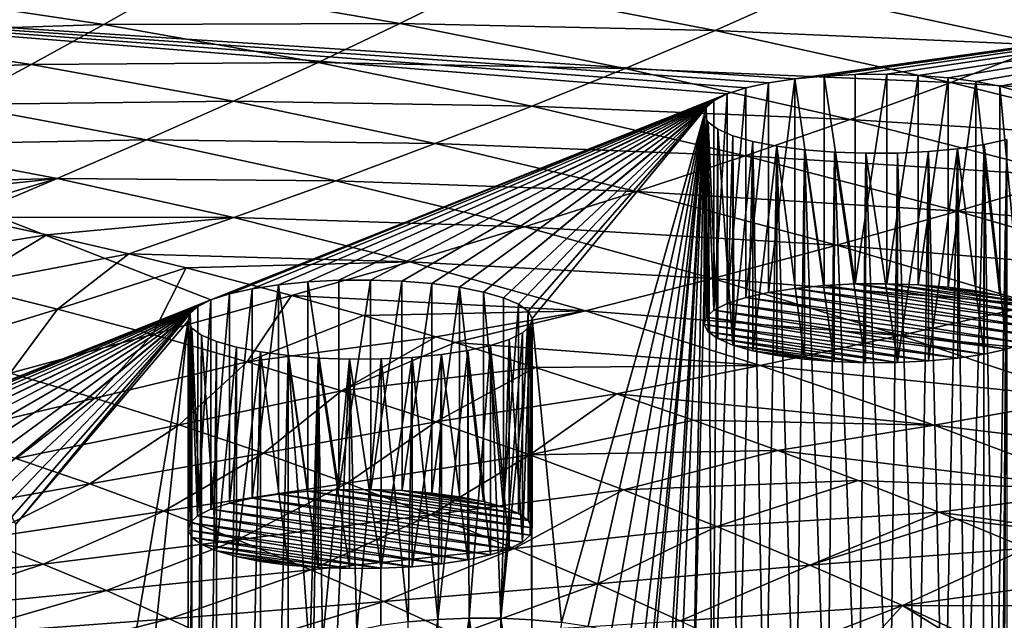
# Model space of a CAD drawing. Header units: metres. Extents: x -150 to 310, y -128 to 84.
# Tile 443 of 465: x 264 to 275, y 25 to 32. Entities that reach past the tile are written whole.
import ezdxf

# ---------------------------------------------------------------- set-up
doc = ezdxf.new("R2010")
doc.units = ezdxf.units.M
doc.layers.add('solid_26009703_SW0001_01', color=7, linetype='CONTINUOUS')

msp = doc.modelspace()

# ---------------------------------------------------------------- linework, layer by layer
at = {"layer": 'solid_26009703_SW0001_01'}
for points in [[(273.054352, 31.368559, 153.309128), (257.010559, 32.41946, 148.86351), (285.633423, 33.142666, 145.804123)], [(273.394135, 31.401554, 153.16954), (273.054352, 31.368559, 153.309128), (285.633423, 33.142666, 145.804123)], [(273.753357, 31.419693, 153.092819), (273.394135, 31.401554, 153.16954), (285.633423, 33.142666, 145.804123)], [(274.123444, 31.422354, 153.081558), (273.753357, 31.419693, 153.092819), (285.633423, 33.142666, 145.804123)], [(274.487549, 31.409288, 153.136826), (274.123444, 31.422354, 153.081558), (285.633423, 33.142666, 145.804123)], [(274.835052, 31.381189, 153.255692), (274.487549, 31.409288, 153.136826), (285.633423, 33.142666, 145.804123)], [(275.156219, 31.338531, 153.436157), (274.835052, 31.381189, 153.255692), (285.633423, 33.142666, 145.804123)], [(275.43576, 31.28335, 153.669586), (275.156219, 31.338531, 153.436157), (285.633423, 33.142666, 145.804123)], [(275.666992, 31.217337, 153.948837), (275.43576, 31.28335, 153.669586), (285.633423, 33.142666, 145.804123)], [(257.010559, 32.41946, 148.86351), (266.267944, 28.802444, 164.164551), (260.267944, 26.411697, 174.278122)], [(272.267944, 31.193192, 154.05098), (266.267944, 28.802444, 164.164551), (257.010559, 32.41946, 148.86351)], [(272.483063, 31.262924, 153.755997), (272.267944, 31.193192, 154.05098), (257.010559, 32.41946, 148.86351)], [(272.746033, 31.321512, 153.508148), (272.483063, 31.262924, 153.755997), (257.010559, 32.41946, 148.86351)], [(273.054352, 31.368559, 153.309128), (272.746033, 31.321512, 153.508148), (257.010559, 32.41946, 148.86351)], [(265.022461, 32.001484, 237.449966), (265.837128, 32.465992, 236.114975), (262.526398, 32.374981, 236.767075)], [(268.463135, 32.012627, 236.931702), (265.837128, 32.465992, 236.114975), (265.022461, 32.001484, 237.449966)], [(268.463135, 32.012627, 236.931702), (269.37616, 32.466129, 235.5793), (265.837128, 32.465992, 236.114975)], [(272.125549, 31.931477, 236.525192), (269.37616, 32.466129, 235.5793), (268.463135, 32.012627, 236.931702)], [(272.125549, 31.931477, 236.525192), (273.122009, 32.376514, 235.142822), (269.37616, 32.466129, 235.5793)], [(265.022461, 32.001484, 237.449966), (262.526398, 32.374981, 236.767075), (261.823486, 31.897568, 238.094955)], [(275.987549, 31.759869, 236.210495), (273.122009, 32.376514, 235.142822), (272.125549, 31.931477, 236.525192)], [(275.987549, 31.759869, 236.210495), (277.050964, 32.199566, 234.783569), (273.122009, 32.376514, 235.142822)], [(264.179352, 31.536108, 238.763916), (265.022461, 32.001484, 237.449966), (261.823486, 31.897568, 238.094955)], [(267.513184, 31.560324, 238.257095), (265.022461, 32.001484, 237.449966), (264.179352, 31.536108, 238.763916)], [(267.513184, 31.560324, 238.257095), (268.463135, 32.012627, 236.931702), (265.022461, 32.001484, 237.449966)], [(271.082672, 31.489822, 237.87413), (268.463135, 32.012627, 236.931702), (267.513184, 31.560324, 238.257095)], [(271.082672, 31.489822, 237.87413), (272.125549, 31.931477, 236.525192), (268.463135, 32.012627, 236.931702)], [(274.867188, 31.325829, 237.59726), (272.125549, 31.931477, 236.525192), (271.082672, 31.489822, 237.87413)], [(274.867188, 31.325829, 237.59726), (275.987549, 31.759869, 236.210495), (272.125549, 31.931477, 236.525192)], [(264.179352, 31.536108, 238.763916), (261.823486, 31.897568, 238.094955), (261.099487, 31.417391, 239.407166)], [(278.844086, 31.070845, 237.403809), (275.987549, 31.759869, 236.210495), (274.867188, 31.325829, 237.59726)], [(263.310944, 31.069735, 240.056183), (264.179352, 31.536108, 238.763916), (261.099487, 31.417391, 239.407166)], [(266.53009, 31.109161, 239.554581), (264.179352, 31.536108, 238.763916), (263.310944, 31.069735, 240.056183)], [(266.53009, 31.109161, 239.554581), (267.513184, 31.560324, 238.257095), (264.179352, 31.536108, 238.763916)], [(269.99765, 31.05159, 239.188461), (267.513184, 31.560324, 238.257095), (266.53009, 31.109161, 239.554581)], [(269.99765, 31.05159, 239.188461), (271.082672, 31.489822, 237.87413), (267.513184, 31.560324, 238.257095)], [(273.694733, 30.897585, 238.942291), (271.082672, 31.489822, 237.87413), (269.99765, 31.05159, 239.188461)], [(273.694733, 30.897585, 238.942291), (274.867188, 31.325829, 237.59726), (271.082672, 31.489822, 237.87413)], [(272.746033, 28.888573, 152.932999), (272.746033, 31.321512, 153.508148), (273.054352, 31.368559, 153.309128)], [(272.746033, 28.888573, 152.932999), (273.054352, 31.368559, 153.309128), (273.054077, 28.935577, 152.734146)], [(273.054077, 28.935577, 152.734146), (273.054352, 31.368559, 153.309128), (273.393707, 28.96858, 152.594543)], [(273.393707, 28.96858, 152.594543), (273.054352, 31.368559, 153.309128), (273.394135, 31.401554, 153.16954)], [(273.393707, 28.96858, 152.594543), (273.394135, 31.401554, 153.16954), (273.753174, 28.986731, 152.517761)], [(273.753174, 28.986731, 152.517761), (273.394135, 31.401554, 153.16954), (273.753357, 31.419693, 153.092819)], [(273.753174, 28.986731, 152.517761), (273.753357, 31.419693, 153.092819), (274.123444, 31.422354, 153.081558)], [(273.753174, 28.986731, 152.517761), (274.123444, 31.422354, 153.081558), (274.124023, 28.989393, 152.5065)], [(274.124023, 28.989393, 152.5065), (274.123444, 31.422354, 153.081558), (274.487549, 31.409288, 153.136826)], [(274.124023, 28.989393, 152.5065), (274.487549, 31.409288, 153.136826), (274.488281, 28.976299, 152.561874)], [(274.488281, 28.976299, 152.561874), (274.487549, 31.409288, 153.136826), (274.835052, 31.381189, 153.255692)], [(274.488281, 28.976299, 152.561874), (274.835052, 31.381189, 153.255692), (274.835449, 28.948208, 152.68071)], [(274.835449, 28.948208, 152.68071), (274.835052, 31.381189, 153.255692), (275.156219, 31.338531, 153.436157)], [(272.267944, 28.760244, 153.475861), (272.267944, 31.193192, 154.05098), (272.483063, 31.262924, 153.755997)], [(272.267944, 28.760244, 153.475861), (272.483063, 31.262924, 153.755997), (272.483185, 28.829998, 153.180786)], [(272.483185, 28.829998, 153.180786), (272.483063, 31.262924, 153.755997), (272.746033, 31.321512, 153.508148)], [(272.483185, 28.829998, 153.180786), (272.746033, 31.321512, 153.508148), (272.746033, 28.888573, 152.932999)], [(277.600128, 30.649075, 238.795471), (274.867188, 31.325829, 237.59726), (273.694733, 30.897585, 238.942291)], [(274.835449, 28.948208, 152.68071), (275.156219, 31.338531, 153.436157), (275.155914, 28.905643, 152.860779)], [(277.600128, 30.649075, 238.795471), (278.844086, 31.070845, 237.403809), (274.867188, 31.325829, 237.59726)], [(275.155914, 28.905643, 152.860779), (275.156219, 31.338531, 153.436157), (275.435242, 28.850525, 153.093948)], [(275.435242, 28.850525, 153.093948), (275.156219, 31.338531, 153.436157), (275.43576, 31.28335, 153.669586)], [(275.435242, 28.850525, 153.093948), (275.43576, 31.28335, 153.669586), (275.666656, 28.7845, 153.373245)], [(275.666656, 28.7845, 153.373245), (275.43576, 31.28335, 153.669586), (275.666992, 31.217337, 153.948837)], [(272.267944, 31.193192, 154.05098), (266.483063, 28.872177, 163.869568), (266.267944, 28.802444, 164.164551)], [(272.267944, 31.193192, 154.05098), (266.746033, 28.930765, 163.621719), (266.483063, 28.872177, 163.869568)], [(272.267944, 31.193192, 154.05098), (267.054352, 28.977812, 163.422699), (266.746033, 28.930765, 163.621719)], [(272.267944, 31.193192, 154.05098), (267.394135, 29.010807, 163.283112), (267.054352, 28.977812, 163.422699)], [(272.267944, 31.193192, 154.05098), (267.753357, 29.028946, 163.20639), (267.394135, 29.010807, 163.283112)], [(272.267944, 31.193192, 154.05098), (272.113007, 31.115467, 154.379776), (267.753357, 29.028946, 163.20639)], [(272.112976, 28.682487, 153.804794), (272.113007, 31.115467, 154.379776), (272.267944, 31.193192, 154.05098)], [(272.112976, 28.682487, 153.804794), (272.267944, 31.193192, 154.05098), (272.267944, 28.760244, 153.475861)], [(265.517517, 30.659088, 240.823257), (263.310944, 31.069735, 240.056183), (262.420502, 30.602224, 241.326096)], [(265.517517, 30.659088, 240.823257), (266.53009, 31.109161, 239.554581), (263.310944, 31.069735, 240.056183)], [(268.874786, 30.616812, 240.466949), (266.53009, 31.109161, 239.554581), (265.517517, 30.659088, 240.823257)], [(268.874786, 30.616812, 240.466949), (269.99765, 31.05159, 239.188461), (266.53009, 31.109161, 239.554581)], [(272.113007, 31.115467, 154.379776), (268.123444, 29.031607, 163.195129), (267.753357, 29.028946, 163.20639)], [(272.113007, 31.115467, 154.379776), (268.487549, 29.018541, 163.250397), (268.123444, 29.031607, 163.195129)], [(272.113007, 31.115467, 154.379776), (268.835052, 28.990442, 163.369263), (268.487549, 29.018541, 163.250397)], [(272.113007, 31.115467, 154.379776), (269.156219, 28.947784, 163.549728), (268.835052, 28.990442, 163.369263)], [(272.474945, 30.475281, 240.244064), (269.99765, 31.05159, 239.188461), (268.874786, 30.616812, 240.466949)], [(272.113007, 31.115467, 154.379776), (269.43576, 28.892603, 163.783157), (269.156219, 28.947784, 163.549728)], [(272.113007, 31.115467, 154.379776), (272.023926, 31.033785, 154.725327), (269.43576, 28.892603, 163.783157)], [(272.023926, 31.033785, 154.725327), (269.666992, 28.82659, 164.062408), (269.43576, 28.892603, 163.783157)], [(272.023926, 31.033785, 154.725327), (269.84201, 28.751532, 164.379929), (269.666992, 28.82659, 164.062408)], [(272.023926, 31.033785, 154.725327), (269.953339, 28.670898, 164.721039), (269.84201, 28.751532, 164.379929)], [(272.023926, 31.033785, 154.725327), (269.999023, 28.586704, 165.077194), (269.953339, 28.670898, 164.721039)], [(272.474945, 30.475281, 240.244064), (273.694733, 30.897585, 238.942291), (269.99765, 31.05159, 239.188461)], [(272.023926, 31.033785, 154.725327), (270.341064, 25.053391, 180.02417), (269.999023, 28.586704, 165.077194)], [(272.023926, 31.033785, 154.725327), (272.000977, 30.948832, 155.084702), (270.341064, 25.053391, 180.02417)], [(272.000977, 28.515959, 154.509262), (272.000977, 30.948832, 155.084702), (272.023926, 31.033785, 154.725327)], [(272.000977, 28.515959, 154.509262), (272.023926, 31.033785, 154.725327), (272.023895, 28.600834, 154.150208)], [(272.023895, 28.600834, 154.150208), (272.023926, 31.033785, 154.725327), (272.112976, 28.682487, 153.804794)], [(272.112976, 28.682487, 153.804794), (272.023926, 31.033785, 154.725327), (272.113007, 31.115467, 154.379776)], [(272.000977, 30.948832, 155.084702), (270.650604, 25.007385, 180.218781), (270.341064, 25.053391, 180.02417)], [(272.000977, 30.948832, 155.084702), (270.918396, 24.9492, 180.46492), (270.650604, 25.007385, 180.218781)], [(272.000977, 30.948832, 155.084702), (271.136383, 24.880178, 180.756912), (270.918396, 24.9492, 180.46492)], [(272.000977, 30.948832, 155.084702), (271.294159, 24.803612, 181.080811), (271.136383, 24.880178, 180.756912)], [(272.000977, 30.948832, 155.084702), (271.388702, 24.721668, 181.427444), (271.294159, 24.803612, 181.080811)], [(272.000977, 30.948832, 155.084702), (271.415894, 24.636723, 181.786789), (271.388702, 24.721668, 181.427444)], [(272.000977, 30.948832, 155.084702), (271.480469, 22.579269, 190.490448), (271.415894, 24.636723, 181.786789)], [(272.000977, 30.948832, 155.084702), (271.538971, 22.662973, 190.136353), (271.480469, 22.579269, 190.490448)], [(272.000977, 30.948832, 155.084702), (271.664307, 22.743118, 189.797302), (271.538971, 22.662973, 190.136353)], [(272.000977, 30.948832, 155.084702), (271.850311, 22.816105, 189.488556), (271.664307, 22.743118, 189.797302)], [(272.000977, 30.948832, 155.084702), (272.046661, 30.864639, 155.440857), (271.850311, 22.816105, 189.488556)], [(272.046539, 28.431795, 154.865295), (272.046661, 30.864639, 155.440857), (272.000977, 30.948832, 155.084702)], [(272.046539, 28.431795, 154.865295), (272.000977, 30.948832, 155.084702), (272.000977, 28.515959, 154.509262)], [(276.29834, 30.2358, 240.136124), (273.694733, 30.897585, 238.942291), (272.474945, 30.475281, 240.244064)], [(276.29834, 30.2358, 240.136124), (277.600128, 30.649075, 238.795471), (273.694733, 30.897585, 238.942291)], [(272.046661, 30.864639, 155.440857), (272.091705, 22.880251, 189.217194), (271.850311, 22.816105, 189.488556)], [(272.157959, 28.351105, 155.20665), (272.046661, 30.864639, 155.440857), (272.046539, 28.431795, 154.865295)], [(272.046661, 30.864639, 155.440857), (272.15799, 30.784004, 155.781967), (272.091705, 22.880251, 189.217194)], [(272.157959, 28.351105, 155.20665), (272.15799, 30.784004, 155.781967), (272.046661, 30.864639, 155.440857)], [(272.15799, 30.784004, 155.781967), (272.333008, 30.708946, 156.099487), (272.091705, 22.880251, 189.217194)], [(272.333344, 28.275888, 155.524826), (272.15799, 30.784004, 155.781967), (272.157959, 28.351105, 155.20665)], [(272.333344, 28.275888, 155.524826), (272.333008, 30.708946, 156.099487), (272.15799, 30.784004, 155.781967)], [(272.333008, 30.708946, 156.099487), (272.3815, 22.933174, 188.993317), (272.091705, 22.880251, 189.217194)], [(272.333008, 30.708946, 156.099487), (272.56424, 30.642933, 156.378738), (272.3815, 22.933174, 188.993317)], [(272.333344, 28.275888, 155.524826), (272.56424, 30.642933, 156.378738), (272.333008, 30.708946, 156.099487)], [(264.479218, 30.210043, 242.062195), (262.420502, 30.602224, 241.326096), (261.5, 30.135443, 242.56926)], [(264.479218, 30.210043, 242.062195), (265.517517, 30.659088, 240.823257), (262.420502, 30.602224, 241.326096)], [(267.718323, 30.18553, 241.708405), (265.517517, 30.659088, 240.823257), (264.479218, 30.210043, 242.062195)], [(267.718323, 30.18553, 241.708405), (268.874786, 30.616812, 240.466949), (265.517517, 30.659088, 240.823257)], [(271.212616, 30.059057, 241.501022), (268.874786, 30.616812, 240.466949), (267.718323, 30.18553, 241.708405)], [(271.212616, 30.059057, 241.501022), (272.474945, 30.475281, 240.244064), (268.874786, 30.616812, 240.466949)], [(272.564758, 28.209866, 155.804123), (272.56424, 30.642933, 156.378738), (272.333344, 28.275888, 155.524826)], [(272.56424, 30.642933, 156.378738), (272.704956, 22.972601, 188.826523), (272.3815, 22.933174, 188.993317)], [(272.56424, 30.642933, 156.378738), (272.843781, 30.587751, 156.612167), (272.704956, 22.972601, 188.826523)], [(272.564758, 28.209866, 155.804123), (272.843781, 30.587751, 156.612167), (272.56424, 30.642933, 156.378738)], [(272.844116, 28.154745, 156.037308), (272.843781, 30.587751, 156.612167), (272.564758, 28.209866, 155.804123)], [(272.843781, 30.587751, 156.612167), (273.059723, 22.998119, 188.718582), (272.704956, 22.972601, 188.826523)], [(272.843781, 30.587751, 156.612167), (273.164948, 30.545094, 156.792633), (273.059723, 22.998119, 188.718582)], [(273.164551, 28.112181, 156.217361), (273.164948, 30.545094, 156.792633), (272.843781, 30.587751, 156.612167)], [(273.164551, 28.112181, 156.217361), (272.843781, 30.587751, 156.612167), (272.844116, 28.154745, 156.037308)], [(274.605865, 30.524729, 156.878784), (274.945648, 30.557724, 156.739197), (274.785339, 22.895731, 189.151703)], [(274.606323, 28.09181, 156.303543), (274.945648, 30.557724, 156.739197), (274.605865, 30.524729, 156.878784)], [(274.945923, 28.124811, 156.163925), (274.945648, 30.557724, 156.739197), (274.606323, 28.09181, 156.303543)], [(274.945648, 30.557724, 156.739197), (275.041565, 22.834246, 189.411819), (274.785339, 22.895731, 189.151703)], [(274.945648, 30.557724, 156.739197), (275.253967, 30.604771, 156.540176), (275.041565, 22.834246, 189.411819)], [(275.253967, 28.171818, 155.965073), (275.253967, 30.604771, 156.540176), (274.945648, 30.557724, 156.739197)], [(275.253967, 28.171818, 155.965073), (274.945648, 30.557724, 156.739197), (274.945923, 28.124811, 156.163925)], [(275.253967, 30.604771, 156.540176), (275.243011, 22.763252, 189.712143), (275.041565, 22.834246, 189.411819)], [(275.253967, 30.604771, 156.540176), (275.384735, 22.685041, 190.042984), (275.243011, 22.763252, 189.712143)], [(275.253967, 30.604771, 156.540176), (275.516937, 30.663359, 156.292328), (275.384735, 22.685041, 190.042984)], [(275.516815, 28.230391, 155.7173), (275.516937, 30.663359, 156.292328), (275.253967, 30.604771, 156.540176)], [(275.516815, 28.230391, 155.7173), (275.253967, 30.604771, 156.540176), (275.253967, 28.171818, 155.965073)], [(275.516937, 30.663359, 156.292328), (275.461853, 22.601591, 190.396011), (275.384735, 22.685041, 190.042984)], [(275.516937, 30.663359, 156.292328), (275.470642, 22.516878, 190.754364), (275.461853, 22.601591, 190.396011)], [(275.516937, 30.663359, 156.292328), (275.470642, 20.283426, 200.20253), (275.470642, 22.516878, 190.754364)], [(275.516937, 12.136947, 234.664566), (275.470642, 20.283426, 200.20253), (275.516937, 30.663359, 156.292328)], [(274.944061, 29.83128, 241.423859), (272.474945, 30.475281, 240.244064), (271.212616, 30.059057, 241.501022)], [(274.944061, 29.83128, 241.423859), (276.29834, 30.2358, 240.136124), (272.474945, 30.475281, 240.244064)], [(273.164948, 30.545094, 156.792633), (273.428925, 23.008003, 188.676773), (273.059723, 22.998119, 188.718582)], [(273.511749, 28.084089, 156.336197), (273.164948, 30.545094, 156.792633), (273.164551, 28.112181, 156.217361)], [(273.164948, 30.545094, 156.792633), (273.512451, 30.516994, 156.911499), (273.428925, 23.008003, 188.676773)], [(273.511749, 28.084089, 156.336197), (273.512451, 30.516994, 156.911499), (273.164948, 30.545094, 156.792633)], [(273.512451, 30.516994, 156.911499), (273.794159, 23.002251, 188.701096), (273.428925, 23.008003, 188.676773)], [(273.875977, 28.070997, 156.391586), (273.512451, 30.516994, 156.911499), (273.511749, 28.084089, 156.336197)], [(273.512451, 30.516994, 156.911499), (273.876587, 30.503931, 156.966766), (273.794159, 23.002251, 188.701096)], [(273.875977, 28.070997, 156.391586), (273.876587, 30.503931, 156.966766), (273.512451, 30.516994, 156.911499)], [(273.876587, 30.503931, 156.966766), (274.152435, 22.981016, 188.790924), (273.794159, 23.002251, 188.701096)], [(274.246857, 28.073658, 156.380325), (273.876587, 30.503931, 156.966766), (273.875977, 28.070997, 156.391586)], [(273.876587, 30.503931, 156.966766), (274.246643, 30.506592, 156.955505), (274.152435, 22.981016, 188.790924)], [(274.246857, 28.073658, 156.380325), (274.246643, 30.506592, 156.955505), (273.876587, 30.503931, 156.966766)], [(274.246643, 30.506592, 156.955505), (274.486389, 22.945005, 188.943268), (274.152435, 22.981016, 188.790924)], [(274.246643, 30.506592, 156.955505), (274.605865, 30.524729, 156.878784), (274.486389, 22.945005, 188.943268)], [(274.246857, 28.073658, 156.380325), (274.605865, 30.524729, 156.878784), (274.246643, 30.506592, 156.955505)], [(274.606323, 28.09181, 156.303543), (274.605865, 30.524729, 156.878784), (274.246857, 28.073658, 156.380325)], [(274.605865, 30.524729, 156.878784), (274.785339, 22.895731, 189.151703), (274.486389, 22.945005, 188.943268)], [(278.892487, 29.504343, 241.455597), (276.29834, 30.2358, 240.136124), (274.944061, 29.83128, 241.423859)], [(262.325073, 29.982044, 242.857239), (264.479218, 30.210043, 242.062195), (261.5, 30.135443, 242.56926)], [(262.325073, 29.982044, 242.857239), (263.158722, 29.816059, 243.16893), (264.479218, 30.210043, 242.062195)], [(263.158722, 29.816059, 243.16893), (263.415283, 29.762747, 243.269058), (264.479218, 30.210043, 242.062195)], [(266.532501, 29.757776, 242.911606), (264.479218, 30.210043, 242.062195), (263.415283, 29.762747, 243.269058)], [(266.532501, 29.757776, 242.911606), (267.718323, 30.18553, 241.708405), (264.479218, 30.210043, 242.062195)], [(269.912537, 29.649054, 242.711609), (267.718323, 30.18553, 241.708405), (266.532501, 29.757776, 242.911606)], [(269.912537, 29.649054, 242.711609), (271.212616, 30.059057, 241.501022), (267.718323, 30.18553, 241.708405)], [(273.542572, 29.435772, 242.656738), (271.212616, 30.059057, 241.501022), (269.912537, 29.649054, 242.711609)], [(273.542572, 29.435772, 242.656738), (274.944061, 29.83128, 241.423859), (271.212616, 30.059057, 241.501022)], [(262.272675, 29.218399, 244.686325), (264.359955, 29.557375, 243.654846), (263.415283, 29.762747, 243.269058)], [(264.359955, 29.557375, 243.654846), (266.532501, 29.757776, 242.911606), (263.415283, 29.762747, 243.269058)], [(264.359955, 29.557375, 243.654846), (265.313354, 29.335571, 244.071625), (266.532501, 29.757776, 242.911606)], [(268.579498, 29.245415, 243.874298), (266.532501, 29.757776, 242.911606), (265.313354, 29.335571, 244.071625)], [(268.579498, 29.245415, 243.874298), (269.912537, 29.649054, 242.711609), (266.532501, 29.757776, 242.911606)], [(277.404022, 29.119457, 242.727814), (274.944061, 29.83128, 241.423859), (273.542572, 29.435772, 242.656738)], [(277.404022, 29.119457, 242.727814), (278.892487, 29.504343, 241.455597), (274.944061, 29.83128, 241.423859)], [(272.099243, 29.049536, 243.832855), (269.912537, 29.649054, 242.711609), (268.579498, 29.245415, 243.874298)], [(272.099243, 29.049536, 243.832855), (273.542572, 29.435772, 242.656738), (269.912537, 29.649054, 242.711609)], [(262.272675, 29.218399, 244.686325), (263.380157, 28.967012, 245.157104), (264.359955, 29.557375, 243.654846)], [(263.380157, 28.967012, 245.157104), (265.313354, 29.335571, 244.071625), (264.359955, 29.557375, 243.654846)], [(275.86377, 28.746828, 243.934082), (273.542572, 29.435772, 242.656738), (272.099243, 29.049536, 243.832855)], [(275.86377, 28.746828, 243.934082), (277.404022, 29.119457, 242.727814), (273.542572, 29.435772, 242.656738)], [(263.380157, 28.967012, 245.157104), (264.485443, 28.693853, 245.668839), (265.313354, 29.335571, 244.071625)], [(264.485443, 28.693853, 245.668839), (265.977631, 29.172354, 244.378387), (265.313354, 29.335571, 244.071625)], [(265.977631, 29.172354, 244.378387), (268.579498, 29.245415, 243.874298), (265.313354, 29.335571, 244.071625)], [(265.977631, 29.172354, 244.378387), (267.204956, 28.8519, 244.980728), (268.579498, 29.245415, 243.874298)], [(270.619385, 28.672829, 244.950256), (268.579498, 29.245415, 243.874298), (267.204956, 28.8519, 244.980728)], [(270.619385, 28.672829, 244.950256), (272.099243, 29.049536, 243.832855), (268.579498, 29.245415, 243.874298)], [(264.485443, 28.693853, 245.668839), (265.588379, 28.398895, 246.221512), (265.977631, 29.172354, 244.378387)], [(265.588379, 28.398895, 246.221512), (267.204956, 28.8519, 244.980728), (265.977631, 29.172354, 244.378387)], [(262.948334, 28.219797, 246.920868), (264.485443, 28.693853, 245.668839), (263.380157, 28.967012, 245.157104)], [(266.746033, 26.497826, 163.04657), (266.746033, 28.930765, 163.621719), (267.054352, 28.977812, 163.422699)], [(266.746033, 26.497826, 163.04657), (267.054352, 28.977812, 163.422699), (267.054077, 26.54483, 162.847717)], [(267.054077, 26.54483, 162.847717), (267.054352, 28.977812, 163.422699), (267.393707, 26.577833, 162.708115)], [(267.393707, 26.577833, 162.708115), (267.054352, 28.977812, 163.422699), (267.394135, 29.010807, 163.283112)], [(267.393707, 26.577833, 162.708115), (267.394135, 29.010807, 163.283112), (267.753174, 26.595984, 162.631332)], [(267.753174, 26.595984, 162.631332), (267.394135, 29.010807, 163.283112), (267.753357, 29.028946, 163.20639)], [(267.753174, 26.595984, 162.631332), (267.753357, 29.028946, 163.20639), (268.123444, 29.031607, 163.195129)], [(267.753174, 26.595984, 162.631332), (268.123444, 29.031607, 163.195129), (268.124023, 26.598646, 162.620071)], [(268.124023, 26.598646, 162.620071), (268.123444, 29.031607, 163.195129), (268.487549, 29.018541, 163.250397)], [(268.124023, 26.598646, 162.620071), (268.487549, 29.018541, 163.250397), (268.488281, 26.585554, 162.675446)], [(268.488281, 26.585554, 162.675446), (268.487549, 29.018541, 163.250397), (268.835052, 28.990442, 163.369263)], [(268.488281, 26.585554, 162.675446), (268.835052, 28.990442, 163.369263), (268.835449, 26.557461, 162.794281)], [(268.835449, 26.557461, 162.794281), (268.835052, 28.990442, 163.369263), (269.156219, 28.947784, 163.549728)], [(274.277557, 28.386843, 245.072067), (272.099243, 29.049536, 243.832855), (270.619385, 28.672829, 244.950256)], [(274.277557, 28.386843, 245.072067), (275.86377, 28.746828, 243.934082), (272.099243, 29.049536, 243.832855)], [(273.054077, 28.935577, 152.734146), (273.393707, 28.96858, 152.594543), (275.999023, 28.54443, 154.388809)], [(273.393707, 28.96858, 152.594543), (273.753174, 28.986731, 152.517761), (275.953461, 28.628593, 154.032776)], [(273.393707, 28.96858, 152.594543), (275.953461, 28.628593, 154.032776), (275.999023, 28.54443, 154.388809)], [(273.753174, 28.986731, 152.517761), (274.124023, 28.989393, 152.5065), (275.842072, 28.709286, 153.691437)], [(273.753174, 28.986731, 152.517761), (275.842072, 28.709286, 153.691437), (275.953461, 28.628593, 154.032776)], [(274.124023, 28.989393, 152.5065), (275.666656, 28.7845, 153.373245), (275.842072, 28.709286, 153.691437)], [(274.124023, 28.989393, 152.5065), (274.488281, 28.976299, 152.561874), (275.666656, 28.7845, 153.373245)], [(274.488281, 28.976299, 152.561874), (275.435242, 28.850525, 153.093948), (275.666656, 28.7845, 153.373245)], [(274.488281, 28.976299, 152.561874), (274.835449, 28.948208, 152.68071), (275.435242, 28.850525, 153.093948)], [(265.588379, 28.398895, 246.221512), (266.688751, 28.0821, 246.815109), (267.204956, 28.8519, 244.980728)], [(266.267944, 26.369497, 163.589432), (266.267944, 28.802444, 164.164551), (266.483063, 28.872177, 163.869568)], [(266.267944, 26.369497, 163.589432), (266.483063, 28.872177, 163.869568), (266.483185, 26.439251, 163.294357)], [(266.483185, 26.439251, 163.294357), (266.483063, 28.872177, 163.869568), (266.746033, 28.930765, 163.621719)], [(266.483185, 26.439251, 163.294357), (266.746033, 28.930765, 163.621719), (266.746033, 26.497826, 163.04657)], [(266.688751, 28.0821, 246.815109), (268.039948, 28.619762, 245.417099), (267.204956, 28.8519, 244.980728)], [(268.039948, 28.619762, 245.417099), (270.619385, 28.672829, 244.950256), (267.204956, 28.8519, 244.980728)], [(268.835449, 26.557461, 162.794281), (269.156219, 28.947784, 163.549728), (269.155914, 26.514898, 162.97435)], [(269.155914, 26.514898, 162.97435), (269.156219, 28.947784, 163.549728), (269.435242, 26.459778, 163.20752)], [(269.435242, 26.459778, 163.20752), (269.156219, 28.947784, 163.549728), (269.43576, 28.892603, 163.783157)], [(269.435242, 26.459778, 163.20752), (269.43576, 28.892603, 163.783157), (269.666656, 26.393753, 163.486816)], [(269.666656, 26.393753, 163.486816), (269.43576, 28.892603, 163.783157), (269.666992, 28.82659, 164.062408)], [(272.483185, 28.829998, 153.180786), (272.746033, 28.888573, 152.932999), (275.887024, 28.377903, 155.093277)], [(272.746033, 28.888573, 152.932999), (273.054077, 28.935577, 152.734146), (275.976105, 28.459555, 154.747864)], [(272.746033, 28.888573, 152.932999), (275.976105, 28.459555, 154.747864), (275.887024, 28.377903, 155.093277)], [(273.054077, 28.935577, 152.734146), (275.999023, 28.54443, 154.388809), (275.976105, 28.459555, 154.747864)], [(274.835449, 28.948208, 152.68071), (275.155914, 28.905643, 152.860779), (275.435242, 28.850525, 153.093948)], [(266.267944, 28.802444, 164.164551), (260.483063, 26.48143, 173.983139), (260.267944, 26.411697, 174.278122)], [(266.267944, 28.802444, 164.164551), (260.746033, 26.540018, 173.735291), (260.483063, 26.48143, 173.983139)], [(266.267944, 28.802444, 164.164551), (261.054352, 26.587065, 173.53627), (260.746033, 26.540018, 173.735291)], [(266.267944, 28.802444, 164.164551), (261.394135, 26.62006, 173.396683), (261.054352, 26.587065, 173.53627)], [(266.267944, 28.802444, 164.164551), (261.753357, 26.638199, 173.319962), (261.394135, 26.62006, 173.396683)], [(266.267944, 28.802444, 164.164551), (266.113007, 28.72472, 164.493347), (261.753357, 26.638199, 173.319962)], [(266.113007, 28.72472, 164.493347), (262.123444, 26.64086, 173.308701), (261.753357, 26.638199, 173.319962)], [(266.113007, 28.72472, 164.493347), (262.487549, 26.627794, 173.363968), (262.123444, 26.64086, 173.308701)], [(266.113007, 28.72472, 164.493347), (262.835052, 26.599695, 173.482834), (262.487549, 26.627794, 173.363968)], [(266.113007, 28.72472, 164.493347), (263.156219, 26.557037, 173.6633), (262.835052, 26.599695, 173.482834)], [(266.113007, 28.72472, 164.493347), (263.43576, 26.501856, 173.896729), (263.156219, 26.557037, 173.6633)], [(266.113007, 28.72472, 164.493347), (266.023926, 28.643038, 164.838898), (263.43576, 26.501856, 173.896729)], [(266.112976, 26.29174, 163.918365), (266.023926, 28.643038, 164.838898), (266.113007, 28.72472, 164.493347)], [(266.112976, 26.29174, 163.918365), (266.113007, 28.72472, 164.493347), (266.267944, 28.802444, 164.164551)], [(266.112976, 26.29174, 163.918365), (266.267944, 28.802444, 164.164551), (266.267944, 26.369497, 163.589432)], [(269.666656, 26.393753, 163.486816), (269.666992, 28.82659, 164.062408), (269.84201, 28.751532, 164.379929)], [(269.666656, 26.393753, 163.486816), (269.84201, 28.751532, 164.379929), (269.842072, 26.318539, 163.805008)], [(269.842072, 26.318539, 163.805008), (269.84201, 28.751532, 164.379929), (269.953339, 28.670898, 164.721039)], [(275.516815, 28.230391, 155.7173), (272.112976, 28.682487, 153.804794), (272.267944, 28.760244, 153.475861)], [(272.267944, 28.760244, 153.475861), (272.483185, 28.829998, 153.180786), (275.732056, 28.300144, 155.422211)], [(275.516815, 28.230391, 155.7173), (272.267944, 28.760244, 153.475861), (275.732056, 28.300144, 155.422211)], [(272.483185, 28.829998, 153.180786), (275.887024, 28.377903, 155.093277), (275.732056, 28.300144, 155.422211)], [(278.175262, 27.992094, 245.333008), (275.86377, 28.746828, 243.934082), (274.277557, 28.386843, 245.072067)], [(262.948334, 28.219797, 246.920868), (263.934082, 27.950274, 247.423615), (264.485443, 28.693853, 245.668839)], [(266.023926, 28.643038, 164.838898), (263.666992, 26.435843, 174.17598), (263.43576, 26.501856, 173.896729)], [(266.023926, 28.643038, 164.838898), (263.84201, 26.360785, 174.4935), (263.666992, 26.435843, 174.17598)], [(266.023926, 28.643038, 164.838898), (263.953339, 26.280151, 174.83461), (263.84201, 26.360785, 174.4935)], [(263.934082, 27.950274, 247.423615), (265.588379, 28.398895, 246.221512), (264.485443, 28.693853, 245.668839)], [(266.023926, 28.643038, 164.838898), (263.999023, 26.195959, 175.190765), (263.953339, 26.280151, 174.83461)], [(266.023926, 28.643038, 164.838898), (266.000977, 28.558084, 165.198273), (263.999023, 26.195959, 175.190765)], [(266.000977, 26.125212, 164.622833), (266.000977, 28.558084, 165.198273), (266.023926, 28.643038, 164.838898)], [(266.000977, 26.125212, 164.622833), (266.023926, 28.643038, 164.838898), (266.023895, 26.210087, 164.263779)], [(266.023895, 26.210087, 164.263779), (266.023926, 28.643038, 164.838898), (266.112976, 26.29174, 163.918365)], [(266.688751, 28.0821, 246.815109), (268.88269, 28.373772, 245.879486), (268.039948, 28.619762, 245.417099)], [(268.039948, 28.619762, 245.417099), (268.88269, 28.373772, 245.879486), (270.619385, 28.672829, 244.950256)], [(268.88269, 28.373772, 245.879486), (269.104828, 28.306959, 246.005066), (270.619385, 28.672829, 244.950256)], [(272.651276, 28.039886, 246.139435), (270.619385, 28.672829, 244.950256), (269.104828, 28.306959, 246.005066)], [(269.842072, 26.318539, 163.805008), (269.953339, 28.670898, 164.721039), (269.953461, 26.237846, 164.146347)], [(269.953461, 26.237846, 164.146347), (269.953339, 28.670898, 164.721039), (269.999023, 28.586704, 165.077194)], [(272.651276, 28.039886, 246.139435), (274.277557, 28.386843, 245.072067), (270.619385, 28.672829, 244.950256)], [(275.253967, 28.171818, 155.965073), (272.023895, 28.600834, 154.150208), (272.112976, 28.682487, 153.804794)], [(275.516815, 28.230391, 155.7173), (275.253967, 28.171818, 155.965073), (272.112976, 28.682487, 153.804794)], [(266.000977, 28.558084, 165.198273), (263.907471, 8.619227, 249.545578), (263.999023, 16.604347, 215.766144)], [(266.000977, 14.242221, 225.758636), (263.907471, 8.619227, 249.545578), (266.000977, 28.558084, 165.198273)], [(266.000977, 28.558084, 165.198273), (263.999023, 16.604347, 215.766144), (263.999023, 26.195959, 175.190765)], [(266.000977, 14.242221, 225.758636), (266.000977, 28.558084, 165.198273), (266.046661, 28.473892, 165.554428)], [(266.046539, 26.041048, 164.978867), (266.046661, 28.473892, 165.554428), (266.000977, 28.558084, 165.198273)], [(266.046539, 26.041048, 164.978867), (266.000977, 28.558084, 165.198273), (266.000977, 26.125212, 164.622833)], [(269.976074, 28.501753, 165.436569), (269.998291, 25.085588, 179.88797), (269.638062, 25.102629, 179.815872)], [(269.886993, 28.420069, 165.78212), (269.976074, 28.501753, 165.436569), (269.638062, 25.102629, 179.815872)], [(269.887024, 25.987156, 165.206848), (269.976074, 28.501753, 165.436569), (269.886993, 28.420069, 165.78212)], [(269.976105, 26.068808, 164.861435), (269.976074, 28.501753, 165.436569), (269.887024, 25.987156, 165.206848)], [(269.953461, 26.237846, 164.146347), (269.999023, 28.586704, 165.077194), (269.999023, 26.153683, 164.50238)], [(269.976074, 28.501753, 165.436569), (269.999023, 28.586704, 165.077194), (269.998291, 25.085588, 179.88797)], [(269.999023, 26.153683, 164.50238), (269.999023, 28.586704, 165.077194), (269.976074, 28.501753, 165.436569)], [(269.999023, 26.153683, 164.50238), (269.976074, 28.501753, 165.436569), (269.976105, 26.068808, 164.861435)], [(269.999023, 28.586704, 165.077194), (270.341064, 25.053391, 180.02417), (269.998291, 25.085588, 179.88797)], [(274.945923, 28.124811, 156.163925), (272.000977, 28.515959, 154.509262), (272.023895, 28.600834, 154.150208)], [(274.606323, 28.09181, 156.303543), (272.046539, 28.431795, 154.865295), (272.000977, 28.515959, 154.509262)], [(274.945923, 28.124811, 156.163925), (274.606323, 28.09181, 156.303543), (272.000977, 28.515959, 154.509262)], [(275.253967, 28.171818, 155.965073), (274.945923, 28.124811, 156.163925), (272.023895, 28.600834, 154.150208)], [(263.934082, 27.950274, 247.423615), (264.91748, 27.660795, 247.963593), (265.588379, 28.398895, 246.221512)], [(264.91748, 27.660795, 247.963593), (266.688751, 28.0821, 246.815109), (265.588379, 28.398895, 246.221512)], [(266.046661, 14.326413, 225.402481), (266.000977, 14.242221, 225.758636), (266.046661, 28.473892, 165.554428)], [(266.157959, 25.960358, 165.320221), (266.046661, 28.473892, 165.554428), (266.046539, 26.041048, 164.978867)], [(266.046661, 14.326413, 225.402481), (266.046661, 28.473892, 165.554428), (266.15799, 28.393257, 165.895538)], [(266.157959, 25.960358, 165.320221), (266.15799, 28.393257, 165.895538), (266.046661, 28.473892, 165.554428)], [(266.15799, 14.407048, 225.061371), (266.046661, 14.326413, 225.402481), (266.15799, 28.393257, 165.895538)], [(266.333344, 25.885141, 165.638397), (266.15799, 28.393257, 165.895538), (266.157959, 25.960358, 165.320221)], [(266.15799, 14.407048, 225.061371), (266.15799, 28.393257, 165.895538), (266.333008, 28.318199, 166.213058)], [(266.333344, 25.885141, 165.638397), (266.333008, 28.318199, 166.213058), (266.15799, 28.393257, 165.895538)], [(269.886993, 28.420069, 165.78212), (269.638062, 25.102629, 179.815872), (269.732056, 28.342344, 166.110916)], [(269.887024, 25.987156, 165.206848), (269.886993, 28.420069, 165.78212), (269.732056, 28.342344, 166.110916)], [(274.246857, 28.073658, 156.380325), (272.157959, 28.351105, 155.20665), (272.046539, 28.431795, 154.865295)], [(274.606323, 28.09181, 156.303543), (274.246857, 28.073658, 156.380325), (272.046539, 28.431795, 154.865295)], [(276.446594, 27.660839, 246.42923), (274.277557, 28.386843, 245.072067), (272.651276, 28.039886, 246.139435)], [(276.446594, 27.660839, 246.42923), (278.175262, 27.992094, 245.333008), (274.277557, 28.386843, 245.072067)], [(266.333008, 14.482106, 224.743851), (266.15799, 14.407048, 225.061371), (266.333008, 28.318199, 166.213058)], [(266.333008, 14.482106, 224.743851), (266.333008, 28.318199, 166.213058), (266.56424, 28.252186, 166.49231)], [(266.333344, 25.885141, 165.638397), (266.56424, 28.252186, 166.49231), (266.333008, 28.318199, 166.213058)], [(266.688751, 28.0821, 246.815109), (267.786377, 27.743433, 247.449631), (268.88269, 28.373772, 245.879486)], [(267.786377, 27.743433, 247.449631), (269.104828, 28.306959, 246.005066), (268.88269, 28.373772, 245.879486)], [(267.786377, 27.743433, 247.449631), (270.03891, 28.016985, 246.550079), (269.104828, 28.306959, 246.005066)], [(270.03891, 28.016985, 246.550079), (272.651276, 28.039886, 246.139435), (269.104828, 28.306959, 246.005066)], [(269.253967, 28.214024, 166.653748), (269.516937, 28.272612, 166.405899), (269.269318, 25.104279, 179.808899)], [(269.516815, 25.839643, 165.830872), (269.516937, 28.272612, 166.405899), (269.253967, 28.214024, 166.653748)], [(269.516937, 28.272612, 166.405899), (269.638062, 25.102629, 179.815872), (269.269318, 25.104279, 179.808899)], [(269.516815, 25.839643, 165.830872), (269.732056, 25.909397, 165.535782), (269.516937, 28.272612, 166.405899)], [(269.516937, 28.272612, 166.405899), (269.732056, 28.342344, 166.110916), (269.638062, 25.102629, 179.815872)], [(269.732056, 25.909397, 165.535782), (269.732056, 28.342344, 166.110916), (269.516937, 28.272612, 166.405899)], [(269.887024, 25.987156, 165.206848), (269.732056, 28.342344, 166.110916), (269.732056, 25.909397, 165.535782)], [(273.875977, 28.070997, 156.391586), (272.333344, 28.275888, 155.524826), (272.157959, 28.351105, 155.20665)], [(274.246857, 28.073658, 156.380325), (273.875977, 28.070997, 156.391586), (272.157959, 28.351105, 155.20665)], [(273.511749, 28.084089, 156.336197), (272.564758, 28.209866, 155.804123), (272.333344, 28.275888, 155.524826)], [(273.875977, 28.070997, 156.391586), (273.511749, 28.084089, 156.336197), (272.333344, 28.275888, 155.524826)], [(266.56424, 14.548119, 224.4646), (266.333008, 14.482106, 224.743851), (266.56424, 28.252186, 166.49231)], [(266.564758, 25.819118, 165.917694), (266.56424, 28.252186, 166.49231), (266.333344, 25.885141, 165.638397)], [(266.56424, 14.548119, 224.4646), (266.56424, 28.252186, 166.49231), (266.843781, 28.197004, 166.725739)], [(266.564758, 25.819118, 165.917694), (266.843781, 28.197004, 166.725739), (266.56424, 28.252186, 166.49231)], [(266.843781, 14.6033, 224.231155), (266.56424, 14.548119, 224.4646), (266.843781, 28.197004, 166.725739)], [(266.844116, 25.763998, 166.150879), (266.843781, 28.197004, 166.725739), (266.564758, 25.819118, 165.917694)], [(266.843781, 14.6033, 224.231155), (266.843781, 28.197004, 166.725739), (267.164948, 28.154346, 166.906204)], [(267.164551, 25.721434, 166.330933), (267.164948, 28.154346, 166.906204), (266.843781, 28.197004, 166.725739)], [(267.164551, 25.721434, 166.330933), (266.843781, 28.197004, 166.725739), (266.844116, 25.763998, 166.150879)], [(267.164948, 14.645958, 224.050705), (266.843781, 14.6033, 224.231155), (267.164948, 28.154346, 166.906204)], [(267.511749, 25.693342, 166.449768), (267.164948, 28.154346, 166.906204), (267.164551, 25.721434, 166.330933)], [(267.164948, 28.154346, 166.906204), (267.512451, 28.126247, 167.02507), (267.416931, 24.654137, 181.713135)], [(267.164948, 14.645958, 224.050705), (267.164948, 28.154346, 166.906204), (267.416931, 24.654137, 181.713135)], [(267.511749, 25.693342, 166.449768), (267.512451, 28.126247, 167.02507), (267.164948, 28.154346, 166.906204)], [(268.605865, 28.133982, 166.992355), (268.945648, 28.166977, 166.852768), (268.904449, 25.090151, 179.868652)], [(268.606323, 25.701063, 166.417114), (268.945648, 28.166977, 166.852768), (268.605865, 28.133982, 166.992355)], [(268.945923, 25.734064, 166.277496), (268.945648, 28.166977, 166.852768), (268.606323, 25.701063, 166.417114)], [(269.253967, 28.214024, 166.653748), (269.269318, 25.104279, 179.808899), (268.904449, 25.090151, 179.868652)], [(268.945648, 28.166977, 166.852768), (269.253967, 28.214024, 166.653748), (268.904449, 25.090151, 179.868652)], [(269.253967, 25.781071, 166.078659), (269.253967, 28.214024, 166.653748), (268.945648, 28.166977, 166.852768)], [(269.253967, 25.781071, 166.078659), (268.945648, 28.166977, 166.852768), (268.945923, 25.734064, 166.277496)], [(269.516815, 25.839643, 165.830872), (269.253967, 28.214024, 166.653748), (269.253967, 25.781071, 166.078659)], [(273.164551, 28.112181, 156.217361), (272.844116, 28.154745, 156.037308), (272.564758, 28.209866, 155.804123)], [(273.511749, 28.084089, 156.336197), (273.164551, 28.112181, 156.217361), (272.564758, 28.209866, 155.804123)], [(264.91748, 27.660795, 247.963593), (265.898376, 27.351326, 248.540787), (266.688751, 28.0821, 246.815109)], [(265.898376, 27.351326, 248.540787), (267.786377, 27.743433, 247.449631), (266.688751, 28.0821, 246.815109)], [(267.512451, 28.126247, 167.02507), (267.457794, 24.738216, 181.357452), (267.416931, 24.654137, 181.713135)], [(267.512451, 28.126247, 167.02507), (267.564911, 24.819403, 181.014008), (267.457794, 24.738216, 181.357452)], [(267.875977, 25.68025, 166.505157), (267.512451, 28.126247, 167.02507), (267.511749, 25.693342, 166.449768)], [(267.512451, 28.126247, 167.02507), (267.876587, 28.113184, 167.080338), (267.564911, 24.819403, 181.014008)], [(267.875977, 25.68025, 166.505157), (267.876587, 28.113184, 167.080338), (267.512451, 28.126247, 167.02507)], [(267.876587, 28.113184, 167.080338), (267.736084, 24.894865, 180.694778), (267.564911, 24.819403, 181.014008)], [(267.876587, 28.113184, 167.080338), (267.961853, 24.961151, 180.414368), (267.736084, 24.894865, 180.694778)], [(268.246857, 25.682911, 166.493896), (267.876587, 28.113184, 167.080338), (267.875977, 25.68025, 166.505157)], [(267.876587, 28.113184, 167.080338), (268.246643, 28.115845, 167.069077), (267.961853, 24.961151, 180.414368)], [(268.246857, 25.682911, 166.493896), (268.246643, 28.115845, 167.069077), (267.876587, 28.113184, 167.080338)], [(268.246643, 28.115845, 167.069077), (268.240845, 25.017658, 180.175323), (267.961853, 24.961151, 180.414368)], [(268.246643, 28.115845, 167.069077), (268.560638, 25.061234, 179.990997), (268.240845, 25.017658, 180.175323)], [(268.246643, 28.115845, 167.069077), (268.605865, 28.133982, 166.992355), (268.560638, 25.061234, 179.990997)], [(268.246857, 25.682911, 166.493896), (268.605865, 28.133982, 166.992355), (268.246643, 28.115845, 167.069077)], [(268.606323, 25.701063, 166.417114), (268.605865, 28.133982, 166.992355), (268.246857, 25.682911, 166.493896)], [(268.605865, 28.133982, 166.992355), (268.904449, 25.090151, 179.868652), (268.560638, 25.061234, 179.990997)], [(270.03891, 28.016985, 246.550079), (270.980804, 27.709681, 247.127563), (272.651276, 28.039886, 246.139435)], [(274.674316, 27.346455, 247.441772), (272.651276, 28.039886, 246.139435), (270.980804, 27.709681, 247.127563)], [(274.674316, 27.346455, 247.441772), (276.446594, 27.660839, 246.42923), (272.651276, 28.039886, 246.139435)], [(263.135406, 27.237743, 249.080856), (264.91748, 27.660795, 247.963593), (263.934082, 27.950274, 247.423615)], [(267.786377, 27.743433, 247.449631), (268.881012, 27.382862, 248.125046), (270.03891, 28.016985, 246.550079)], [(268.881012, 27.382862, 248.125046), (270.980804, 27.709681, 247.127563), (270.03891, 28.016985, 246.550079)], [(265.898376, 27.351326, 248.540787), (266.876617, 27.021833, 249.155197), (267.786377, 27.743433, 247.449631)], [(266.876617, 27.021833, 249.155197), (268.881012, 27.382862, 248.125046), (267.786377, 27.743433, 247.449631)], [(268.881012, 27.382862, 248.125046), (269.972473, 27.000349, 248.84137), (270.980804, 27.709681, 247.127563)], [(269.972473, 27.000349, 248.84137), (271.874298, 27.404198, 247.701508), (270.980804, 27.709681, 247.127563)], [(271.874298, 27.404198, 247.701508), (274.674316, 27.346455, 247.441772), (270.980804, 27.709681, 247.127563)], [(263.135406, 27.237743, 249.080856), (263.998962, 26.95927, 249.59729), (264.91748, 27.660795, 247.963593)], [(263.998962, 26.95927, 249.59729), (265.898376, 27.351326, 248.540787), (264.91748, 27.660795, 247.963593)], [(278.605469, 26.871393, 247.904297), (276.446594, 27.660839, 246.42923), (274.674316, 27.346455, 247.441772)], [(263.998962, 26.95927, 249.59729), (264.860138, 26.662775, 250.146988), (265.898376, 27.351326, 248.540787)], [(264.860138, 26.662775, 250.146988), (266.876617, 27.021833, 249.155197), (265.898376, 27.351326, 248.540787)], [(266.876617, 27.021833, 249.155197), (267.851959, 26.672285, 249.806808), (268.881012, 27.382862, 248.125046)], [(267.851959, 26.672285, 249.806808), (269.972473, 27.000349, 248.84137), (268.881012, 27.382862, 248.125046)], [(269.972473, 27.000349, 248.84137), (272.855164, 27.053017, 248.36116), (271.874298, 27.404198, 247.701508)], [(271.874298, 27.404198, 247.701508), (272.855164, 27.053017, 248.36116), (274.674316, 27.346455, 247.441772)], [(276.687714, 26.592396, 248.857239), (274.674316, 27.346455, 247.441772), (272.855164, 27.053017, 248.36116)], [(276.687714, 26.592396, 248.857239), (278.605469, 26.871393, 247.904297), (274.674316, 27.346455, 247.441772)], [(264.860138, 26.662775, 250.146988), (265.71875, 26.348225, 250.72998), (266.876617, 27.021833, 249.155197)], [(265.71875, 26.348225, 250.72998), (267.851959, 26.672285, 249.806808), (266.876617, 27.021833, 249.155197)], [(269.972473, 27.000349, 248.84137), (271.060608, 26.59586, 249.598587), (272.855164, 27.053017, 248.36116)], [(271.060608, 26.59586, 249.598587), (273.788055, 26.703499, 249.017487), (272.855164, 27.053017, 248.36116)], [(273.788055, 26.703499, 249.017487), (276.687714, 26.592396, 248.857239), (272.855164, 27.053017, 248.36116)], [(262.834991, 26.30381, 251.101273), (264.860138, 26.662775, 250.146988), (263.998962, 26.95927, 249.59729)], [(267.851959, 26.672285, 249.806808), (268.824249, 26.302645, 250.495605), (269.972473, 27.000349, 248.84137)], [(268.824249, 26.302645, 250.495605), (271.060608, 26.59586, 249.598587), (269.972473, 27.000349, 248.84137)], [(265.71875, 26.348225, 250.72998), (266.574615, 26.015589, 251.346252), (267.851959, 26.672285, 249.806808)], [(266.574615, 26.015589, 251.346252), (268.824249, 26.302645, 250.495605), (267.851959, 26.672285, 249.806808)], [(271.060608, 26.59586, 249.598587), (272.145172, 26.169359, 250.396667), (273.788055, 26.703499, 249.017487)], [(272.145172, 26.169359, 250.396667), (274.72699, 26.33625, 249.706894), (273.788055, 26.703499, 249.017487)], [(273.788055, 26.703499, 249.017487), (274.72699, 26.33625, 249.706894), (276.687714, 26.592396, 248.857239)], [(262.834991, 26.30381, 251.101273), (263.576447, 26.026354, 251.612), (264.860138, 26.662775, 250.146988)], [(263.576447, 26.026354, 251.612), (265.71875, 26.348225, 250.72998), (264.860138, 26.662775, 250.146988)], [(267.054077, 26.54483, 162.847717), (267.393707, 26.577833, 162.708115), (269.999023, 26.153683, 164.50238)], [(267.393707, 26.577833, 162.708115), (267.753174, 26.595984, 162.631332), (269.953461, 26.237846, 164.146347)], [(267.393707, 26.577833, 162.708115), (269.953461, 26.237846, 164.146347), (269.999023, 26.153683, 164.50238)], [(267.753174, 26.595984, 162.631332), (268.124023, 26.598646, 162.620071), (269.842072, 26.318539, 163.805008)], [(267.753174, 26.595984, 162.631332), (269.842072, 26.318539, 163.805008), (269.953461, 26.237846, 164.146347)], [(268.124023, 26.598646, 162.620071), (269.666656, 26.393753, 163.486816), (269.842072, 26.318539, 163.805008)], [(268.124023, 26.598646, 162.620071), (268.488281, 26.585554, 162.675446), (269.666656, 26.393753, 163.486816)], [(268.488281, 26.585554, 162.675446), (269.435242, 26.459778, 163.20752), (269.666656, 26.393753, 163.486816)], [(268.488281, 26.585554, 162.675446), (268.835449, 26.557461, 162.794281), (269.435242, 26.459778, 163.20752)], [(268.824249, 26.302645, 250.495605), (269.793304, 25.91288, 251.221588), (271.060608, 26.59586, 249.598587)], [(268.835449, 26.557461, 162.794281), (269.155914, 26.514898, 162.97435), (269.435242, 26.459778, 163.20752)], [(269.793304, 25.91288, 251.221588), (272.145172, 26.169359, 250.396667), (271.060608, 26.59586, 249.598587)], [(278.690552, 25.777576, 250.385803), (276.687714, 26.592396, 248.857239), (274.72699, 26.33625, 249.706894)], [(266.267944, 26.369497, 163.589432), (266.483185, 26.439251, 163.294357), (269.732056, 25.909397, 165.535782)], [(266.483185, 26.439251, 163.294357), (266.746033, 26.497826, 163.04657), (269.887024, 25.987156, 165.206848)], [(266.483185, 26.439251, 163.294357), (269.887024, 25.987156, 165.206848), (269.732056, 25.909397, 165.535782)], [(266.746033, 26.497826, 163.04657), (267.054077, 26.54483, 162.847717), (269.976105, 26.068808, 164.861435)], [(266.746033, 26.497826, 163.04657), (269.976105, 26.068808, 164.861435), (269.887024, 25.987156, 165.206848)], [(267.054077, 26.54483, 162.847717), (269.999023, 26.153683, 164.50238), (269.976105, 26.068808, 164.861435)], [(263.576447, 26.026354, 251.612), (264.315552, 25.732941, 252.151855), (265.71875, 26.348225, 250.72998)], [(264.315552, 25.732941, 252.151855), (266.574615, 26.015589, 251.346252), (265.71875, 26.348225, 250.72998)], [(269.516815, 25.839643, 165.830872), (266.112976, 26.29174, 163.918365), (266.267944, 26.369497, 163.589432)], [(269.516815, 25.839643, 165.830872), (266.267944, 26.369497, 163.589432), (269.732056, 25.909397, 165.535782)], [(272.145172, 26.169359, 250.396667), (273.225983, 25.720814, 251.235626), (274.72699, 26.33625, 249.706894)], [(273.225983, 25.720814, 251.235626), (274.933655, 26.253311, 249.862549), (274.72699, 26.33625, 249.706894)], [(274.933655, 26.253311, 249.862549), (278.690552, 25.777576, 250.385803), (274.72699, 26.33625, 249.706894)], [(268.945923, 25.734064, 166.277496), (266.000977, 26.125212, 164.622833), (266.023895, 26.210087, 164.263779)], [(269.253967, 25.781071, 166.078659), (266.023895, 26.210087, 164.263779), (266.112976, 26.29174, 163.918365)], [(269.253967, 25.781071, 166.078659), (268.945923, 25.734064, 166.277496), (266.023895, 26.210087, 164.263779)], [(269.516815, 25.839643, 165.830872), (269.253967, 25.781071, 166.078659), (266.112976, 26.29174, 163.918365)], [(266.574615, 26.015589, 251.346252), (267.427612, 25.664837, 251.995773), (268.824249, 26.302645, 250.495605)], [(267.427612, 25.664837, 251.995773), (269.793304, 25.91288, 251.221588), (268.824249, 26.302645, 250.495605)], [(273.225983, 25.720814, 251.235626), (275.751465, 25.917643, 250.492432), (274.933655, 26.253311, 249.862549)], [(274.933655, 26.253311, 249.862549), (275.751465, 25.917643, 250.492432), (278.690552, 25.777576, 250.385803)], [(268.606323, 25.701063, 166.417114), (266.046539, 26.041048, 164.978867), (266.000977, 26.125212, 164.622833)], [(268.945923, 25.734064, 166.277496), (268.606323, 25.701063, 166.417114), (266.000977, 26.125212, 164.622833)], [(269.793304, 25.91288, 251.221588), (270.758942, 25.502956, 251.984741), (272.145172, 26.169359, 250.396667)], [(270.758942, 25.502956, 251.984741), (273.225983, 25.720814, 251.235626), (272.145172, 26.169359, 250.396667)], [(262.045258, 25.455097, 252.909821), (264.315552, 25.732941, 252.151855), (263.576447, 26.026354, 251.612)], [(264.315552, 25.732941, 252.151855), (265.052094, 25.42354, 252.720856), (266.574615, 26.015589, 251.346252)], [(265.052094, 25.42354, 252.720856), (267.427612, 25.664837, 251.995773), (266.574615, 26.015589, 251.346252)], [(268.246857, 25.682911, 166.493896), (266.157959, 25.960358, 165.320221), (266.046539, 26.041048, 164.978867)], [(268.606323, 25.701063, 166.417114), (268.246857, 25.682911, 166.493896), (266.046539, 26.041048, 164.978867)], [(267.875977, 25.68025, 166.505157), (266.333344, 25.885141, 165.638397), (266.157959, 25.960358, 165.320221)], [(268.246857, 25.682911, 166.493896), (267.875977, 25.68025, 166.505157), (266.157959, 25.960358, 165.320221)], [(267.511749, 25.693342, 166.449768), (266.564758, 25.819118, 165.917694), (266.333344, 25.885141, 165.638397)], [(267.875977, 25.68025, 166.505157), (267.511749, 25.693342, 166.449768), (266.333344, 25.885141, 165.638397)], [(267.427612, 25.664837, 251.995773), (268.277557, 25.295933, 252.678543), (269.793304, 25.91288, 251.221588)], [(268.277557, 25.295933, 252.678543), (270.758942, 25.502956, 251.984741), (269.793304, 25.91288, 251.221588)], [(273.225983, 25.720814, 251.235626), (274.302826, 25.250185, 252.115433), (275.751465, 25.917643, 250.492432)], [(274.302826, 25.250185, 252.115433), (276.573517, 25.568068, 251.148193), (275.751465, 25.917643, 250.492432)], [(267.164551, 25.721434, 166.330933), (266.844116, 25.763998, 166.150879), (266.564758, 25.819118, 165.917694)], [(267.511749, 25.693342, 166.449768), (267.164551, 25.721434, 166.330933), (266.564758, 25.819118, 165.917694)], [(262.045258, 25.455097, 252.909821), (262.664948, 25.18969, 253.394073), (264.315552, 25.732941, 252.151855)], [(262.664948, 25.18969, 253.394073), (265.052094, 25.42354, 252.720856), (264.315552, 25.732941, 252.151855)], [(265.052094, 25.42354, 252.720856), (265.786011, 25.098122, 253.318985), (267.427612, 25.664837, 251.995773)], [(265.786011, 25.098122, 253.318985), (268.277557, 25.295933, 252.678543), (267.427612, 25.664837, 251.995773)], [(270.758942, 25.502956, 251.984741), (271.720978, 25.072842, 252.785049), (273.225983, 25.720814, 251.235626)], [(271.720978, 25.072842, 252.785049), (274.302826, 25.250185, 252.115433), (273.225983, 25.720814, 251.235626)], [(274.302826, 25.250185, 252.115433), (277.312866, 25.243139, 251.757507), (276.573517, 25.568068, 251.148193)], [(262.664948, 25.18969, 253.394073), (263.282379, 24.910538, 253.903107), (265.052094, 25.42354, 252.720856)], [(263.282379, 24.910538, 253.903107), (265.786011, 25.098122, 253.318985), (265.052094, 25.42354, 252.720856)], [(268.277557, 25.295933, 252.678543), (269.124298, 24.908848, 253.394577), (270.758942, 25.502956, 251.984741)], [(269.124298, 24.908848, 253.394577), (271.720978, 25.072842, 252.785049), (270.758942, 25.502956, 251.984741)], [(265.786011, 25.098122, 253.318985), (266.51709, 24.756659, 253.946228), (268.277557, 25.295933, 252.678543)], [(266.51709, 24.756659, 253.946228), (269.124298, 24.908848, 253.394577), (268.277557, 25.295933, 252.678543)], [(271.720978, 25.072842, 252.785049), (272.675232, 24.622177, 253.623611), (274.302826, 25.250185, 252.115433)], [(274.302826, 25.250185, 252.115433), (272.675232, 24.622177, 253.623611), (273.781464, 24.675503, 253.391327)], [(274.302826, 25.250185, 252.115433), (273.781464, 24.675503, 253.391327), (275.124451, 24.744064, 253.093796)], [(274.302826, 25.250185, 252.115433), (275.124451, 24.744064, 253.093796), (275.369293, 24.756996, 253.03775)], [(274.302826, 25.250185, 252.115433), (275.369293, 24.756996, 253.03775), (277.312866, 25.243139, 251.757507)], [(277.312866, 25.243139, 251.757507), (275.369293, 24.756996, 253.03775), (276.54834, 24.820898, 252.760574)], [(263.282379, 24.910538, 253.903107), (263.8974, 24.617617, 254.43692), (265.786011, 25.098122, 253.318985)], [(263.8974, 24.617617, 254.43692), (266.51709, 24.756659, 253.946228), (265.786011, 25.098122, 253.318985)], [(268.560791, 22.628296, 179.415833), (268.560638, 25.061234, 179.990997), (268.904449, 25.090151, 179.868652)], [(268.560791, 22.628296, 179.415833), (268.904449, 25.090151, 179.868652), (268.90448, 22.657209, 179.293503)], [(268.90448, 22.657209, 179.293503), (268.904449, 25.090151, 179.868652), (269.269318, 25.104279, 179.808899)], [(268.90448, 22.657209, 179.293503), (269.269318, 25.104279, 179.808899), (269.269012, 22.671328, 179.233795)], [(269.269012, 22.671328, 179.233795), (269.269318, 25.104279, 179.808899), (269.637604, 22.669699, 179.240677)], [(269.637604, 22.669699, 179.240677), (269.269318, 25.104279, 179.808899), (269.638062, 25.102629, 179.815872)], [(269.637604, 22.669699, 179.240677), (269.638062, 25.102629, 179.815872), (269.998077, 22.652645, 179.31282)], [(269.998077, 22.652645, 179.31282), (269.638062, 25.102629, 179.815872), (269.998291, 25.085588, 179.88797)], [(269.998077, 22.652645, 179.31282), (269.998291, 25.085588, 179.88797), (270.341064, 25.053391, 180.02417)]]:
    msp.add_3dface(points, dxfattribs=at)

doc.saveas('drawing.dxf')
